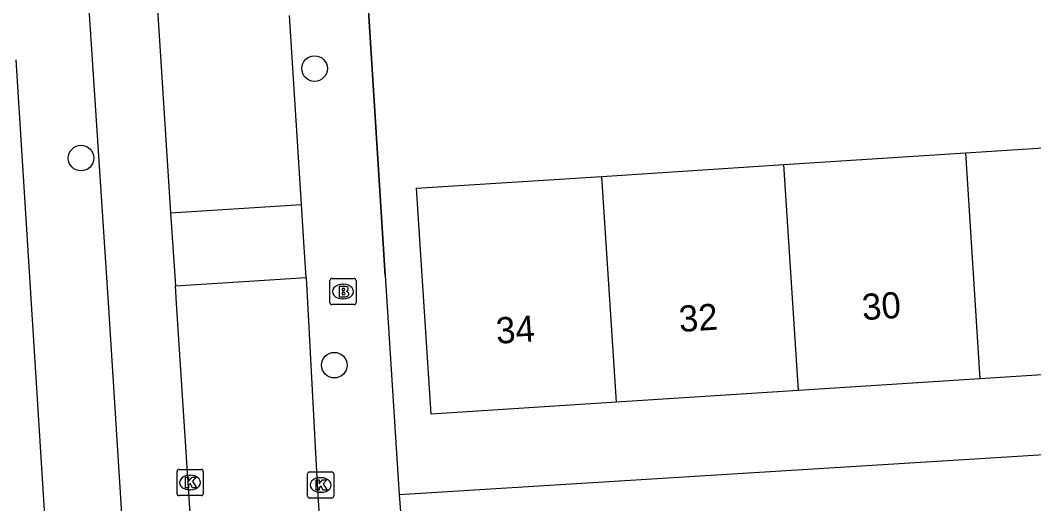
# Model space of a CAD drawing. Extents: x 159689 to 160786, y 387323 to 388339.
# Drawn here: x 160220.56 to 160259.32, y 388115.24 to 388133.72 of the extents above; entities that cross this region are included whole.
import ezdxf

# ---------------------------------------------------------------- set-up
doc = ezdxf.new("R2010")
doc.units = 0
for name, color, linetype in [('IMGEO_Boom', 7, 'Continuous'), ('IMGEO_Brandkraan', 7, 'Continuous'), ('IMGEO_Kolk', 7, 'Continuous'), ('IMGEO_Muur', 7, 'Continuous'), ('IMGEO_Pand', 7, 'Continuous'), ('IMGEO_Pand_nummerreeks', 7, 'Continuous'), ('IMGEO_Rijbaan_lokaal_open', 7, 'Continuous'), ('IMGEO_Voetpad_open', 7, 'Continuous')]:
    doc.layers.add(name, color=color, linetype=linetype)

msp = doc.modelspace()

# ---------------------------------------------------------------- linework, layer by layer
at = {"layer": 'IMGEO_Boom'}
for centre in [(160231.815, 388131.877), (160222.885, 388128.454), (160232.57, 388120.539)]:
    msp.add_circle(centre, 0.489, dxfattribs=at)
at = {"layer": 'IMGEO_Brandkraan'}
for p, q in [((160232.404, 388122.925), (160232.404, 388123.777)), ((160232.479, 388123.851), (160233.331, 388123.851)), ((160232.892, 388123.631), (160232.917, 388123.631)), ((160233.405, 388123.777), (160233.405, 388122.925)), ((160233.331, 388122.851), (160232.479, 388122.851)), ((160232.915, 388123.071), (160232.89, 388123.071))]:
    msp.add_line(p, q, dxfattribs=at)
for points in [[(160232.404, 388122.925), (160232.404, 388123.777)], [(160232.479, 388123.851), (160233.331, 388123.851)], [(160233.405, 388123.777), (160233.405, 388122.925)], [(160232.752, 388123.551), (160232.752, 388123.151), (160232.965, 388123.151)], [(160232.983, 388123.551), (160232.752, 388123.551)], [(160232.931, 388123.47), (160232.877, 388123.47), (160232.877, 388123.394)], [(160232.877, 388123.394), (160232.93, 388123.394)], [(160232.939, 388123.318), (160232.877, 388123.318), (160232.877, 388123.237)], [(160232.877, 388123.237), (160232.939, 388123.237)], [(160233.331, 388122.851), (160232.479, 388122.851)]]:
    msp.add_lwpolyline(points, dxfattribs=at)
for centre, radius, start, end in [((160232.481, 388123.775), 0.0765, 91.552, 178.448), ((160232.481, 388123.775), 0.0765, 91.552, 178.448), ((160233.329, 388123.775), 0.0765, 1.552, 88.448), ((160233.329, 388123.775), 0.0765, 1.552, 88.448), ((160232.932, 388123.432), 0.0379, 267.8285, 90.9355), ((160232.94, 388123.277), 0.0404, 269.8759, 90.5077), ((160232.987, 388123.406), 0.145, 59.4692, 91.5367), ((160233.012, 388123.453), 0.0922, 285.5137, 58.1501), ((160233.017, 388123.261), 0.105, 301.3115, 78.989), ((160232.481, 388122.927), 0.0765, 181.552, 268.448), ((160232.481, 388122.927), 0.0765, 181.552, 268.448), ((160232.971, 388123.402), 0.251, 268.6676, 293.5347), ((160233.329, 388122.927), 0.0765, 271.552, 358.448), ((160233.329, 388122.927), 0.0765, 271.552, 358.448)]:
    msp.add_arc(centre, radius, start, end, dxfattribs=at)
for centre, major_axis, ratio, start_param, end_param in [((160232.891, 388123.351), (-0.387, 0.002), 0.722429, 4.712389, 7.853982), ((160232.916, 388123.351), (-0.39, 0.002), 0.717154, 1.570796, 4.712389)]:
    msp.add_ellipse(centre, major_axis=major_axis, ratio=ratio, start_param=start_param, end_param=end_param, dxfattribs=at)
at = {"layer": 'IMGEO_Kolk'}
for p, q in [((160226.556, 388115.625), (160226.556, 388116.477)), ((160226.631, 388116.551), (160227.483, 388116.551)), ((160227.044, 388116.331), (160227.069, 388116.331)), ((160227.557, 388116.477), (160227.557, 388115.625)), ((160231.549, 388115.531), (160231.549, 388116.383)), ((160231.624, 388116.457), (160232.476, 388116.457)), ((160232.037, 388116.237), (160232.062, 388116.237)), ((160232.55, 388116.383), (160232.55, 388115.531)), ((160227.483, 388115.551), (160226.631, 388115.551)), ((160227.067, 388115.771), (160227.042, 388115.771)), ((160232.476, 388115.457), (160231.624, 388115.457)), ((160232.06, 388115.677), (160232.035, 388115.677))]:
    msp.add_line(p, q, dxfattribs=at)
for points in [[(160226.556, 388115.625), (160226.556, 388116.477)], [(160226.631, 388116.551), (160227.483, 388116.551)], [(160226.877, 388116.251), (160227, 388116.251), (160227, 388116.1), (160227.13, 388116.251), (160227.294, 388116.251), (160227.148, 388116.1), (160227.301, 388115.851), (160227.149, 388115.851), (160227.064, 388116.015), (160227, 388115.948), (160227, 388115.851), (160226.877, 388115.851), (160226.877, 388116.251)], [(160227.557, 388116.477), (160227.557, 388115.625)], [(160231.549, 388115.531), (160231.549, 388116.383)], [(160231.624, 388116.457), (160232.476, 388116.457)], [(160232.55, 388116.383), (160232.55, 388115.531)], [(160231.87, 388116.157), (160231.993, 388116.157), (160231.993, 388116.006), (160232.123, 388116.157), (160232.287, 388116.157), (160232.141, 388116.006), (160232.294, 388115.757), (160232.142, 388115.757), (160232.057, 388115.921), (160231.993, 388115.854), (160231.993, 388115.757), (160231.87, 388115.757), (160231.87, 388116.157)], [(160227.483, 388115.551), (160226.631, 388115.551)], [(160232.476, 388115.457), (160231.624, 388115.457)]]:
    msp.add_lwpolyline(points, dxfattribs=at)
for centre, start, end in [((160226.633, 388116.475), 91.552, 178.448), ((160226.633, 388116.475), 91.552, 178.448), ((160227.481, 388116.475), 1.552, 88.448), ((160227.481, 388116.475), 1.552, 88.448), ((160231.626, 388116.381), 91.552, 178.448), ((160231.626, 388116.381), 91.552, 178.448), ((160232.474, 388116.381), 1.552, 88.448), ((160232.474, 388116.381), 1.552, 88.448), ((160226.633, 388115.627), 181.552, 268.448), ((160226.633, 388115.627), 181.552, 268.448), ((160227.481, 388115.627), 271.552, 358.448), ((160227.481, 388115.627), 271.552, 358.448), ((160231.626, 388115.533), 181.552, 268.448), ((160231.626, 388115.533), 181.552, 268.448), ((160232.474, 388115.533), 271.552, 358.448), ((160232.474, 388115.533), 271.552, 358.448)]:
    msp.add_arc(centre, 0.0765, start, end, dxfattribs=at)
for centre, major_axis, ratio, start_param, end_param in [((160227.043, 388116.051), (-0.387, 0.002), 0.722429, 4.712389, 7.853982), ((160227.068, 388116.051), (-0.39, 0.002), 0.717154, 1.570796, 4.712389), ((160232.036, 388115.957), (-0.387, 0.002), 0.722429, 4.712389, 7.853982), ((160232.061, 388115.957), (-0.39, 0.002), 0.717154, 1.570796, 4.712389)]:
    msp.add_ellipse(centre, major_axis=major_axis, ratio=ratio, start_param=start_param, end_param=end_param, dxfattribs=at)
at = {"layer": 'IMGEO_Muur'}
msp.add_lwpolyline([(160234.52, 388123.965), (160233.877, 388134.084)], dxfattribs=at)
at = {"layer": 'IMGEO_Pand'}
for points in [[(160256.706, 388128.651), (160263.651, 388129.098)], [(160249.76, 388128.204), (160256.706, 388128.651)], [(160256.706, 388128.651), (160257.262, 388120.019)], [(160242.803, 388127.756), (160249.76, 388128.204)], [(160250.317, 388119.572), (160249.76, 388128.204)], [(160243.367, 388119.124), (160236.27, 388118.667), (160235.714, 388127.299), (160242.803, 388127.756)], [(160243.367, 388119.124), (160242.803, 388127.756)], [(160264.207, 388120.466), (160257.262, 388120.019)], [(160257.262, 388120.019), (160250.317, 388119.572)], [(160250.317, 388119.572), (160243.367, 388119.124)]]:
    msp.add_lwpolyline(points, dxfattribs=at)
at = {"layer": 'IMGEO_Rijbaan_lokaal_open'}
for points in [[(160222.632, 388183.79), (160226.311, 388126.364)], [(160231.316, 388126.685), (160230.862, 388133.902)], [(160226.311, 388126.364), (160231.316, 388126.685)], [(160231.5, 388123.891), (160231.407, 388125.24), (160231.316, 388126.685)], [(160226.311, 388126.364), (160226.495, 388123.57)], [(160226.495, 388123.57), (160231.5, 388123.891)], [(160229.645, 388075.157), (160226.539, 388122.896), (160226.495, 388123.57)], [(160231.5, 388123.891), (160231.908, 388116.226), (160232.999, 388097.946)]]:
    msp.add_lwpolyline(points, dxfattribs=at)
at = {"layer": 'IMGEO_Voetpad_open'}
for points in [[(160219.429, 388191.461), (160220.801, 388170.376), (160223.934, 388122.727), (160226.665, 388079.521)], [(160233.877, 388134.084), (160234.52, 388123.965), (160235.052, 388115.583)], [(160224.188, 388072.039), (160220.402, 388132.213)], [(160279.877, 388118.353), (160235.052, 388115.583)], [(160235.052, 388115.583), (160235.298, 388112.532)]]:
    msp.add_lwpolyline(points, dxfattribs=at)

# ---------------------------------------------------------------- texts
at = {"layer": 'IMGEO_Pand_nummerreeks'}
for s, p in [('30', (160252.781, 388122.256)), ('32', (160245.777, 388121.805)), ('34', (160238.783, 388121.354))]:
    msp.add_text(s, height=1, rotation=3.6848, dxfattribs=at).set_placement(p)

doc.saveas('drawing.dxf')
